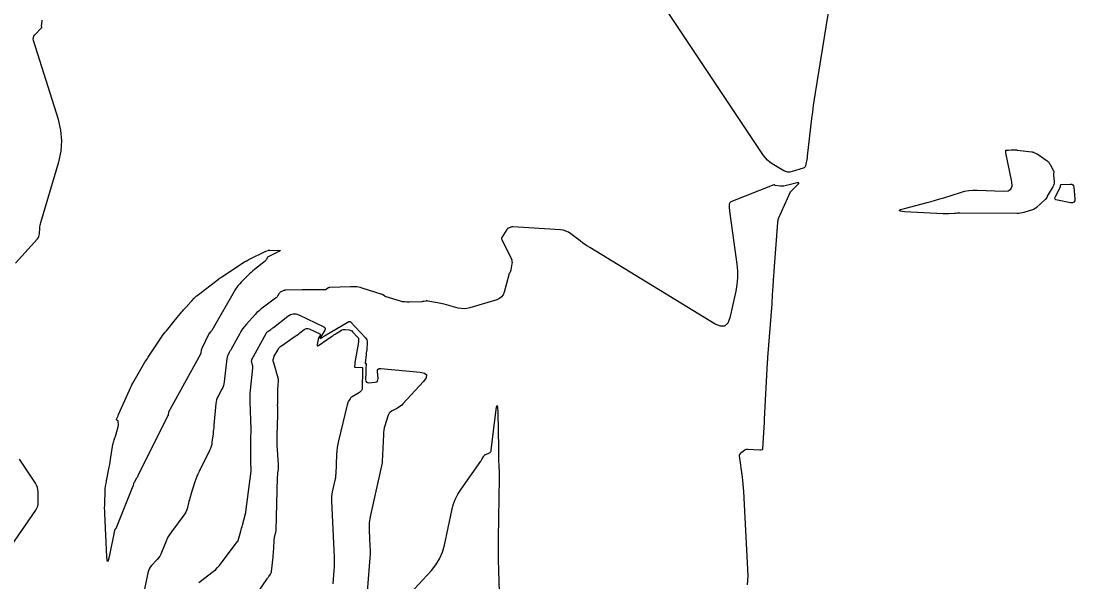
# Model space of a CAD drawing. Extents: x 658976 to 668726, y 639543 to 647196.
# Drawn here: x 661108.5 to 661210.4, y 642373.8 to 642428 of the extents above; entities that cross this region are included whole.
import ezdxf

# ---------------------------------------------------------------- set-up
doc = ezdxf.new("R2010")
doc.units = 0
doc.layers.add('Ex_Major Contours', color=7, linetype='Continuous')
doc.layers.add('Ex_Minor Contours', color=7, linetype='Continuous')

msp = doc.modelspace()

# ---------------------------------------------------------------- linework, layer by layer
at = {"layer": 'Ex_Major Contours'}
msp.add_lwpolyline([(661125.68, 642373.7), (661127.04, 642374.75), (661127.27, 642374.94), (661127.48, 642375.14), (661127.68, 642375.36), (661127.86, 642375.59), (661129.39, 642377.62), (661129.42, 642377.66), (661129.46, 642377.71), (661129.46, 642377.72), (661129.47, 642377.73), (661129.48, 642377.74), (661129.48, 642377.76), (661129.72, 642378.65), (661129.76, 642378.8), (661129.81, 642378.95), (661129.85, 642379.11), (661129.89, 642379.26), (661130.21, 642380.48), (661130.21, 642380.49), (661130.21, 642380.49), (661130.21, 642380.51), (661130.21, 642380.52), (661130.73, 642384.47), (661130.74, 642384.53), (661130.74, 642384.58), (661130.74, 642384.63), (661130.74, 642384.68), (661130.72, 642384.88), (661130.72, 642384.93), (661130.71, 642384.98), (661130.71, 642385.03), (661130.71, 642385.09), (661130.71, 642387.49), (661130.71, 642387.58), (661130.71, 642387.66), (661130.71, 642387.75), (661130.71, 642387.84), (661130.72, 642388.18), (661130.73, 642388.26), (661130.73, 642388.35), (661130.73, 642388.44), (661130.72, 642388.52), (661130.63, 642391.17), (661130.63, 642391.27), (661130.63, 642391.36), (661130.62, 642391.46), (661130.63, 642391.55), (661130.63, 642391.93), (661130.63, 642392.02), (661130.64, 642392.12), (661130.65, 642392.21), (661130.66, 642392.3), (661130.89, 642394.41), (661130.89, 642394.48), (661130.89, 642394.56), (661130.88, 642394.63), (661130.86, 642394.7), (661130.78, 642394.99), (661130.76, 642395.06), (661130.76, 642395.13), (661130.78, 642395.2), (661130.81, 642395.27), (661132.17, 642397.77), (661132.22, 642397.84), (661132.26, 642397.9), (661132.32, 642397.95), (661132.38, 642398), (661132.64, 642398.17), (661132.71, 642398.22), (661132.77, 642398.27), (661132.83, 642398.31), (661132.9, 642398.36), (661134.27, 642399.45), (661134.52, 642399.61), (661134.79, 642399.68), (661135.06, 642399.67), (661135.34, 642399.57), (661137.76, 642398.42), (661137.86, 642398.35), (661137.9, 642398.28), (661137.9, 642398.19), (661137.86, 642398.08), (661137.46, 642397.45), (661137.45, 642397.43), (661137.44, 642397.42), (661137.43, 642397.4), (661137.43, 642397.38), (661137.41, 642397.3), (661137.41, 642397.28), (661137.42, 642397.27), (661137.42, 642397.27), (661137.44, 642397.28), (661137.65, 642397.43), (661137.7, 642397.46), (661137.74, 642397.48), (661137.78, 642397.51), (661137.82, 642397.54), (661140.17, 642398.93), (661140.18, 642398.94), (661140.2, 642398.94), (661140.21, 642398.94), (661140.23, 642398.94), (661140.3, 642398.94), (661140.31, 642398.93), (661140.33, 642398.93), (661140.34, 642398.92), (661140.35, 642398.91), (661141.79, 642397.36), (661141.87, 642397.26), (661141.92, 642397.15), (661141.95, 642397.03), (661141.95, 642396.91), (661141.91, 642396.19), (661141.91, 642396.16), (661141.91, 642396.12), (661141.9, 642396.08), (661141.9, 642396.05), (661141.87, 642395.9), (661141.86, 642395.86), (661141.86, 642395.82), (661141.85, 642395.79), (661141.85, 642395.75), (661141.77, 642394.9), (661141.77, 642394.89), (661141.77, 642394.88), (661141.78, 642394.88), (661141.79, 642394.88), (661141.84, 642394.87), (661141.85, 642394.87), (661141.86, 642394.87), (661141.86, 642394.86), (661141.86, 642394.85), (661141.82, 642394.38), (661141.81, 642394.3), (661141.81, 642394.22), (661141.81, 642394.14), (661141.81, 642394.05), (661141.8, 642393.3), (661141.82, 642393.17), (661141.88, 642393.08), (661141.97, 642393.03), (661142.1, 642393.02), (661142.71, 642393.08), (661142.84, 642393.11), (661142.94, 642393.18), (661142.99, 642393.28), (661143, 642393.41), (661142.95, 642394.1), (661142.96, 642394.24), (661143.01, 642394.34), (661143.11, 642394.39), (661143.26, 642394.4), (661147.07, 642394.05), (661147.5, 642393.95), (661147.7, 642393.77), (661147.67, 642393.5), (661147.41, 642393.14), (661145.4, 642390.96), (661145.29, 642390.84), (661145.16, 642390.74), (661145.03, 642390.65), (661144.89, 642390.57), (661144.32, 642390.26), (661144.19, 642390.17), (661144.08, 642390.06), (661144, 642389.94), (661143.94, 642389.79), (661143.66, 642388.85), (661143.61, 642388.64), (661143.57, 642388.43), (661143.54, 642388.21), (661143.52, 642387.99), (661143.41, 642385.4), (661143.41, 642385.39), (661143.4, 642385.38), (661143.4, 642385.37), (661143.4, 642385.35), (661143.4, 642385.3), (661143.4, 642385.29), (661143.4, 642385.28), (661143.39, 642385.27), (661143.39, 642385.26), (661142.28, 642380.22), (661142.21, 642379.85), (661142.16, 642379.47), (661142.14, 642379.1), (661142.15, 642378.72), (661142.22, 642377.2), (661142.23, 642376.82), (661142.23, 642376.44), (661142.22, 642376.06), (661142.19, 642375.69), (661141.87, 642371.59)], dxfattribs=at)
at = {"layer": 'Ex_Minor Contours'}
for points in [[(661187.02, 642431.84), (661185.28, 642421.05), (661185.19, 642420.43), (661185.1, 642419.81), (661185.02, 642419.19), (661184.94, 642418.57), (661184.52, 642414.91), (661184.51, 642414.88), (661184.51, 642414.84), (661184.5, 642414.8), (661184.5, 642414.76), (661184.35, 642413.99), (661184.33, 642413.9), (661184.29, 642413.84), (661184.22, 642413.78), (661184.14, 642413.75), (661183.05, 642413.42), (661182.85, 642413.38), (661182.64, 642413.38), (661182.45, 642413.42), (661182.25, 642413.51), (661181.13, 642414.18), (661180.89, 642414.35), (661180.67, 642414.53), (661180.47, 642414.74), (661180.3, 642414.97), (661170.88, 642429.08)], [(661107.94, 642404.58), (661110.07, 642406.94), (661110.15, 642407.04), (661110.2, 642407.16), (661110.24, 642407.28), (661110.26, 642407.41), (661110.28, 642407.95), (661110.29, 642408.09), (661110.31, 642408.22), (661110.34, 642408.36), (661110.37, 642408.49), (661112.12, 642414.37), (661112.35, 642415.39), (661112.42, 642416.41), (661112.33, 642417.43), (661112.09, 642418.45), (661109.68, 642426.09), (661109.65, 642426.24), (661109.66, 642426.39), (661109.72, 642426.52), (661109.81, 642426.65), (661110.47, 642427.34), (661110.48, 642427.35), (661110.49, 642427.37), (661110.49, 642427.38), (661110.48, 642427.39), (661110.45, 642427.45), (661110.45, 642427.47), (661110.45, 642427.48), (661110.44, 642427.5), (661110.45, 642427.51), (661110.51, 642427.97), (661110.53, 642428.05)], [(661178.73, 642373.49), (661178.8, 642374.36), (661178.37, 642382.49), (661178.35, 642382.84), (661178.32, 642383.2), (661178.28, 642383.55), (661178.24, 642383.9), (661177.97, 642385.94), (661177.97, 642385.98), (661177.97, 642386.01), (661177.98, 642386.05), (661178, 642386.08), (661178.08, 642386.21), (661178.1, 642386.24), (661178.12, 642386.26), (661178.15, 642386.29), (661178.18, 642386.31), (661178.49, 642386.52), (661178.56, 642386.56), (661178.62, 642386.58), (661178.69, 642386.6), (661178.77, 642386.6), (661179.93, 642386.53), (661179.96, 642386.53), (661179.99, 642386.53), (661180.02, 642386.53), (661180.04, 642386.54), (661180.15, 642386.55), (661180.18, 642386.55), (661180.19, 642386.56), (661180.21, 642386.58), (661180.21, 642386.61), (661180.35, 642388.73), (661180.35, 642388.79), (661180.36, 642388.85), (661180.36, 642388.92), (661180.37, 642388.98), (661180.38, 642389.23), (661180.38, 642389.29), (661180.39, 642389.35), (661180.39, 642389.41), (661180.4, 642389.48), (661180.69, 642394.97), (661180.69, 642395.09), (661180.7, 642395.21), (661180.71, 642395.32), (661180.72, 642395.44), (661181.11, 642400.65), (661181.12, 642400.78), (661181.13, 642400.91), (661181.14, 642401.04), (661181.15, 642401.17), (661181.17, 642401.68), (661181.18, 642401.81), (661181.19, 642401.93), (661181.2, 642402.06), (661181.21, 642402.19), (661181.27, 642403.06), (661181.28, 642403.25), (661181.29, 642403.44), (661181.31, 642403.63), (661181.32, 642403.82), (661181.66, 642408.51), (661181.67, 642408.6), (661181.69, 642408.7), (661181.72, 642408.79), (661181.75, 642408.88), (661182.89, 642411.46), (661182.9, 642411.47), (661182.9, 642411.47), (661182.91, 642411.48), (661182.91, 642411.49), (661182.94, 642411.51), (661182.96, 642411.53), (661183.61, 642412.18), (661183.69, 642412.27), (661183.7, 642412.33), (661183.65, 642412.35), (661183.53, 642412.33), (661182.25, 642412.03), (661182.17, 642412.01), (661182.08, 642412), (661181.99, 642412), (661181.91, 642412.01), (661181.41, 642412.09), (661181.4, 642412.09), (661181.39, 642412.1), (661181.38, 642412.1), (661181.37, 642412.11), (661181.34, 642412.13), (661181.33, 642412.14), (661181.32, 642412.14), (661181.31, 642412.14), (661181.3, 642412.14), (661177.13, 642410.49), (661177.06, 642410.45), (661177.02, 642410.4), (661176.99, 642410.34), (661176.98, 642410.26), (661176.98, 642409.93), (661176.98, 642409.85), (661176.99, 642409.76), (661177, 642409.68), (661177.01, 642409.6), (661177.72, 642404.47), (661177.78, 642403.82), (661177.78, 642403.17), (661177.72, 642402.52), (661177.61, 642401.87), (661177.02, 642399.29), (661176.83, 642398.77), (661176.52, 642398.49), (661176.12, 642398.47), (661175.6, 642398.69), (661163.5, 642406.08), (661163.26, 642406.23), (661163.02, 642406.39), (661162.79, 642406.55), (661162.56, 642406.72), (661161.66, 642407.41), (661161.42, 642407.56), (661161.17, 642407.67), (661160.91, 642407.75), (661160.64, 642407.79), (661156.05, 642408.08), (661156, 642408.08), (661155.94, 642408.07), (661155.89, 642408.06), (661155.84, 642408.05), (661155.63, 642407.97), (661155.59, 642407.95), (661155.54, 642407.92), (661155.51, 642407.89), (661155.47, 642407.84), (661154.97, 642407.06), (661154.95, 642407.03), (661154.94, 642407), (661154.94, 642406.96), (661154.96, 642406.92), (661155.9, 642404.95), (661155.94, 642404.85), (661155.96, 642404.74), (661155.97, 642404.63), (661155.96, 642404.52), (661155.85, 642403.92), (661155.85, 642403.89), (661155.84, 642403.86), (661155.83, 642403.83), (661155.82, 642403.81), (661155.77, 642403.69), (661155.76, 642403.67), (661155.75, 642403.65), (661155.74, 642403.63), (661155.72, 642403.61), (661155.67, 642403.54), (661155.66, 642403.52), (661155.65, 642403.5), (661155.64, 642403.48), (661155.64, 642403.46), (661155.21, 642401.78), (661155.11, 642401.52), (661154.96, 642401.31), (661154.75, 642401.15), (661154.5, 642401.04), (661151.88, 642400.25), (661151.6, 642400.18), (661151.32, 642400.16), (661151.04, 642400.18), (661150.76, 642400.23), (661149.4, 642400.6), (661149.24, 642400.64), (661149.07, 642400.68), (661148.9, 642400.72), (661148.74, 642400.75), (661147.82, 642400.91), (661147.77, 642400.92), (661147.72, 642400.92), (661147.67, 642400.92), (661147.62, 642400.91), (661147.43, 642400.87), (661147.38, 642400.87), (661147.33, 642400.86), (661147.28, 642400.85), (661147.23, 642400.85), (661146.02, 642400.8), (661145.8, 642400.8), (661145.58, 642400.82), (661145.37, 642400.85), (661145.16, 642400.91), (661143.78, 642401.32), (661143.74, 642401.34), (661143.69, 642401.36), (661143.66, 642401.38), (661143.62, 642401.4), (661143.47, 642401.5), (661143.43, 642401.53), (661143.39, 642401.55), (661143.35, 642401.57), (661143.31, 642401.58), (661141.58, 642402.13), (661141.27, 642402.21), (661140.97, 642402.27), (661140.65, 642402.29), (661140.34, 642402.29), (661138.33, 642402.21), (661138.28, 642402.21), (661138.23, 642402.19), (661138.19, 642402.18), (661138.15, 642402.15), (661138, 642402.04), (661137.96, 642402.02), (661137.92, 642402), (661137.87, 642401.99), (661137.82, 642401.99), (661136.56, 642401.99), (661136.33, 642401.99), (661136.1, 642401.99), (661135.87, 642401.98), (661135.65, 642401.98), (661134.07, 642401.96), (661134, 642401.95), (661133.94, 642401.94), (661133.88, 642401.92), (661133.83, 642401.9), (661133.6, 642401.79), (661133.55, 642401.76), (661133.5, 642401.72), (661133.46, 642401.67), (661133.42, 642401.62), (661133.28, 642401.38), (661133.24, 642401.32), (661133.2, 642401.27), (661133.15, 642401.22), (661133.1, 642401.18), (661131.91, 642400.31), (661131.69, 642400.15), (661131.49, 642399.98), (661131.29, 642399.79), (661131.11, 642399.6), (661130.27, 642398.68), (661130.08, 642398.46), (661129.9, 642398.22), (661129.74, 642397.98), (661129.59, 642397.72), (661128.76, 642396.2), (661128.72, 642396.13), (661128.68, 642396.07), (661128.65, 642396), (661128.61, 642395.93), (661128.48, 642395.65), (661128.45, 642395.57), (661128.42, 642395.5), (661128.4, 642395.43), (661128.39, 642395.35), (661128.13, 642393.1), (661128.1, 642392.91), (661128.05, 642392.73), (661127.99, 642392.55), (661127.9, 642392.38), (661127.53, 642391.71), (661127.45, 642391.54), (661127.39, 642391.36), (661127.34, 642391.18), (661127.31, 642390.99), (661127.13, 642388.9), (661127.11, 642388.7), (661127.09, 642388.49), (661127.06, 642388.29), (661127.04, 642388.08), (661126.94, 642387.26), (661126.91, 642387.05), (661126.86, 642386.85), (661126.79, 642386.66), (661126.7, 642386.47), (661125.69, 642384.43), (661125.57, 642384.19), (661125.46, 642383.94), (661125.37, 642383.68), (661125.28, 642383.42), (661124.91, 642382.21), (661124.86, 642382.04), (661124.81, 642381.87), (661124.76, 642381.69), (661124.71, 642381.52), (661124.53, 642380.83), (661124.47, 642380.67), (661124.4, 642380.51), (661124.32, 642380.35), (661124.22, 642380.21), (661123.02, 642378.61), (661122.87, 642378.39), (661122.73, 642378.17), (661122.61, 642377.94), (661122.5, 642377.7), (661122.06, 642376.61), (661121.98, 642376.43), (661121.88, 642376.25), (661121.77, 642376.09), (661121.64, 642375.93), (661121.1, 642375.33), (661120.97, 642375.17), (661120.87, 642375.01), (661120.79, 642374.82), (661120.74, 642374.63), (661120.36, 642372.75)], [(661131.38, 642372.72), (661132.28, 642374.05), (661132.32, 642374.11), (661132.36, 642374.17), (661132.4, 642374.22), (661132.44, 642374.28), (661132.61, 642374.51), (661132.64, 642374.57), (661132.67, 642374.63), (661132.69, 642374.69), (661132.7, 642374.76), (661132.85, 642376.16), (661132.87, 642376.35), (661132.89, 642376.53), (661132.9, 642376.72), (661132.91, 642376.91), (661132.97, 642377.89), (661132.98, 642377.97), (661132.99, 642378.04), (661133, 642378.12), (661133.02, 642378.19), (661133.1, 642378.48), (661133.11, 642378.55), (661133.13, 642378.63), (661133.14, 642378.7), (661133.14, 642378.77), (661133.29, 642383.85), (661133.29, 642383.96), (661133.3, 642384.07), (661133.31, 642384.17), (661133.32, 642384.28), (661133.38, 642384.7), (661133.39, 642384.8), (661133.39, 642384.91), (661133.39, 642385.02), (661133.39, 642385.12), (661133.25, 642386.98), (661133.25, 642387.06), (661133.24, 642387.14), (661133.24, 642387.21), (661133.24, 642387.29), (661133.24, 642387.6), (661133.24, 642387.68), (661133.24, 642387.75), (661133.24, 642387.83), (661133.24, 642387.91), (661133.31, 642389.92), (661133.31, 642390.01), (661133.31, 642390.1), (661133.31, 642390.18), (661133.31, 642390.27), (661133.3, 642390.62), (661133.3, 642390.7), (661133.29, 642390.79), (661133.29, 642390.88), (661133.3, 642390.96), (661133.32, 642392.47), (661133.32, 642392.55), (661133.33, 642392.63), (661133.33, 642392.72), (661133.34, 642392.8), (661133.38, 642393.13), (661133.38, 642393.21), (661133.38, 642393.29), (661133.37, 642393.37), (661133.35, 642393.45), (661132.91, 642394.94), (661132.87, 642395.1), (661132.87, 642395.26), (661132.91, 642395.42), (661132.97, 642395.57), (661133.3, 642396.17), (661133.39, 642396.31), (661133.49, 642396.44), (661133.61, 642396.56), (661133.75, 642396.66), (661135, 642397.51), (661135.11, 642397.59), (661135.23, 642397.67), (661135.33, 642397.75), (661135.44, 642397.84), (661135.87, 642398.17), (661135.98, 642398.24), (661136.09, 642398.27), (661136.21, 642398.27), (661136.33, 642398.23), (661137.36, 642397.73), (661137.4, 642397.7), (661137.42, 642397.67), (661137.42, 642397.63), (661137.4, 642397.59), (661137.28, 642397.4), (661137.25, 642397.35), (661137.23, 642397.3), (661137.21, 642397.25), (661137.2, 642397.19), (661137.11, 642396.71), (661137.11, 642396.63), (661137.13, 642396.59), (661137.17, 642396.58), (661137.24, 642396.62), (661138.51, 642397.49), (661138.62, 642397.56), (661138.73, 642397.64), (661138.84, 642397.7), (661138.95, 642397.77), (661139.46, 642398.08), (661139.54, 642398.12), (661139.63, 642398.15), (661139.72, 642398.16), (661139.82, 642398.16), (661140.2, 642398.12), (661140.3, 642398.1), (661140.38, 642398.07), (661140.46, 642398.02), (661140.53, 642397.95), (661141.04, 642397.4), (661141.08, 642397.35), (661141.1, 642397.31), (661141.12, 642397.25), (661141.12, 642397.2), (661141.1, 642396.96), (661141.1, 642396.91), (661141.09, 642396.85), (661141.09, 642396.79), (661141.08, 642396.73), (661140.77, 642394.97), (661140.76, 642394.93), (661140.76, 642394.89), (661140.75, 642394.84), (661140.75, 642394.8), (661140.73, 642394.62), (661140.73, 642394.58), (661140.74, 642394.55), (661140.77, 642394.53), (661140.81, 642394.52), (661141.44, 642394.48), (661141.47, 642394.48), (661141.49, 642394.46), (661141.5, 642394.44), (661141.51, 642394.41), (661141.49, 642394.27), (661141.49, 642394.24), (661141.49, 642394.2), (661141.49, 642394.17), (661141.49, 642394.13), (661141.48, 642392.54), (661141.46, 642392.39), (661141.41, 642392.26), (661141.32, 642392.15), (661141.2, 642392.06), (661140.49, 642391.66), (661140.43, 642391.62), (661140.38, 642391.58), (661140.34, 642391.53), (661140.3, 642391.47), (661140.15, 642391.24), (661140.12, 642391.18), (661140.09, 642391.12), (661140.07, 642391.05), (661140.05, 642390.99), (661139.18, 642387.4), (661139.11, 642387.08), (661139.06, 642386.75), (661139.02, 642386.42), (661138.99, 642386.09), (661138.91, 642384.18), (661138.91, 642384.14), (661138.9, 642384.1), (661138.9, 642384.06), (661138.9, 642384.03), (661138.88, 642383.87), (661138.88, 642383.83), (661138.88, 642383.79), (661138.87, 642383.76), (661138.86, 642383.72), (661138.58, 642382.46), (661138.54, 642382.24), (661138.51, 642382.01), (661138.5, 642381.79), (661138.51, 642381.56), (661138.76, 642376.14), (661138.77, 642375.82), (661138.77, 642375.5), (661138.76, 642375.18), (661138.74, 642374.86), (661138.64, 642373.58)], [(661146.08, 642372.61), (661148.16, 642374.87), (661148.6, 642375.41), (661148.96, 642376), (661149.23, 642376.63), (661149.42, 642377.3), (661150.13, 642380.65), (661150.27, 642381.2), (661150.47, 642381.73), (661150.72, 642382.24), (661151.03, 642382.72), (661152.94, 642385.42), (661152.98, 642385.48), (661153.01, 642385.54), (661153.05, 642385.6), (661153.09, 642385.66), (661153.22, 642385.91), (661153.26, 642385.97), (661153.3, 642386.02), (661153.36, 642386.06), (661153.42, 642386.09), (661153.77, 642386.24), (661153.84, 642386.28), (661153.89, 642386.33), (661153.93, 642386.4), (661153.95, 642386.48), (661154.39, 642390.16), (661154.46, 642390.64), (661154.52, 642390.8), (661154.56, 642390.64), (661154.58, 642390.15), (661154.65, 642386.68), (661154.65, 642386.44), (661154.66, 642386.2), (661154.66, 642385.96), (661154.67, 642385.72), (661154.7, 642384.76), (661154.71, 642384.52), (661154.71, 642384.28), (661154.71, 642384.04), (661154.71, 642383.8), (661154.63, 642377.99), (661154.63, 642376.94), (661154.63, 642375.89), (661154.65, 642374.85), (661154.68, 642373.8), (661155, 642364.01)], [(661103.82, 642371.9), (661109.89, 642380.69), (661110, 642380.89), (661110.09, 642381.09), (661110.13, 642381.31), (661110.14, 642381.53), (661110.13, 642382.46), (661110.11, 642382.68), (661110.06, 642382.9), (661109.98, 642383.1), (661109.86, 642383.3), (661108.31, 642385.61)]]:
    msp.add_lwpolyline(points, dxfattribs=at)
for points in [[(661206.28, 642415.33), (661206.34, 642415.31), (661206.39, 642415.3), (661206.44, 642415.27), (661206.65, 642415.18), (661206.7, 642415.15), (661206.75, 642415.13), (661206.8, 642415.1), (661206.84, 642415.07), (661207.74, 642414.46), (661207.77, 642414.44), (661207.8, 642414.41), (661207.82, 642414.39), (661207.84, 642414.36), (661207.92, 642414.24), (661207.94, 642414.21), (661207.96, 642414.18), (661207.98, 642414.15), (661208, 642414.12), (661208.35, 642413.51), (661208.36, 642413.48), (661208.37, 642413.45), (661208.38, 642413.41), (661208.37, 642413.38), (661208.35, 642413.24), (661208.35, 642413.2), (661208.34, 642413.17), (661208.34, 642413.13), (661208.35, 642413.1), (661208.39, 642412.42), (661208.39, 642412.3), (661208.38, 642412.19), (661208.34, 642412.07), (661208.29, 642411.96), (661207.74, 642411.05), (661207.72, 642411.02), (661207.71, 642410.99), (661207.69, 642410.96), (661207.68, 642410.93), (661207.62, 642410.82), (661207.6, 642410.79), (661207.59, 642410.77), (661207.57, 642410.74), (661207.54, 642410.72), (661206.7, 642409.95), (661206.68, 642409.93), (661206.65, 642409.91), (661206.63, 642409.89), (661206.6, 642409.88), (661206.5, 642409.81), (661206.47, 642409.79), (661206.44, 642409.78), (661206.41, 642409.77), (661206.39, 642409.76), (661205.47, 642409.47), (661205.31, 642409.43), (661205.15, 642409.4), (661204.98, 642409.38), (661204.81, 642409.38), (661199.29, 642409.39), (661199.16, 642409.39), (661199.02, 642409.39), (661198.89, 642409.38), (661198.76, 642409.37), (661198.22, 642409.34), (661198.08, 642409.33), (661197.95, 642409.33), (661197.82, 642409.33), (661197.68, 642409.33), (661193.94, 642409.55), (661193.55, 642409.6), (661193.41, 642409.66), (661193.53, 642409.75), (661193.91, 642409.87), (661196.12, 642410.44), (661196.52, 642410.54), (661196.93, 642410.66), (661197.33, 642410.78), (661197.73, 642410.9), (661199.33, 642411.41), (661199.73, 642411.52), (661200.14, 642411.6), (661200.55, 642411.63), (661200.97, 642411.63), (661203.53, 642411.52), (661203.95, 642411.56), (661204.22, 642411.73), (661204.34, 642412.02), (661204.31, 642412.43), (661203.74, 642415.24), (661203.73, 642415.27), (661203.73, 642415.3), (661203.73, 642415.32), (661203.73, 642415.35), (661203.72, 642415.45), (661203.73, 642415.48), (661203.73, 642415.49), (661203.75, 642415.5), (661203.77, 642415.51), (661203.88, 642415.51), (661203.91, 642415.51), (661203.94, 642415.51), (661203.97, 642415.51), (661203.99, 642415.51), (661204.23, 642415.52), (661204.28, 642415.52), (661204.33, 642415.52), (661204.38, 642415.52), (661204.42, 642415.52), (661204.64, 642415.52), (661204.69, 642415.52), (661204.74, 642415.52), (661204.79, 642415.52), (661204.84, 642415.51), (661206.23, 642415.34)], [(661210.11, 642412.2), (661210.21, 642412.15), (661210.28, 642412.05), (661210.31, 642411.92), (661210.41, 642410.8), (661210.4, 642410.6), (661210.32, 642410.46), (661210.19, 642410.4), (661209.98, 642410.41), (661208.71, 642410.65), (661208.57, 642410.7), (661208.5, 642410.77), (661208.48, 642410.88), (661208.53, 642411.01), (661208.98, 642411.9), (661208.98, 642411.91), (661208.99, 642411.91), (661208.99, 642411.92), (661209, 642411.93), (661209.02, 642411.97), (661209.02, 642411.97), (661209.02, 642411.98), (661209.02, 642411.99), (661209.02, 642411.99), (661209.02, 642412.02), (661209.02, 642412.03), (661209.02, 642412.03), (661209.02, 642412.04), (661209.02, 642412.05), (661209.04, 642412.14), (661209.04, 642412.15), (661209.05, 642412.17), (661209.06, 642412.17), (661209.08, 642412.18), (661209.98, 642412.21)], [(661122.53, 642398.04), (661123.28, 642398.95), (661124.04, 642399.86), (661124.12, 642399.96), (661124.2, 642400.06), (661124.28, 642400.15), (661124.37, 642400.24), (661124.75, 642400.67), (661124.81, 642400.74), (661124.87, 642400.8), (661124.93, 642400.87), (661124.98, 642400.93), (661125.22, 642401.2), (661125.28, 642401.26), (661125.34, 642401.32), (661125.41, 642401.38), (661125.47, 642401.43), (661127.56, 642403.03), (661127.64, 642403.09), (661127.72, 642403.15), (661127.8, 642403.2), (661127.88, 642403.26), (661130.19, 642404.75), (661130.22, 642404.76), (661130.25, 642404.78), (661130.27, 642404.79), (661130.3, 642404.81), (661130.41, 642404.86), (661130.47, 642404.89), (661130.52, 642404.92), (661132.1, 642405.7), (661132.1, 642405.71), (661132.11, 642405.71), (661132.15, 642405.73), (661132.15, 642405.73), (661132.37, 642405.81), (661132.4, 642405.82), (661132.44, 642405.83), (661132.48, 642405.84), (661132.52, 642405.84), (661133.53, 642405.81), (661133.57, 642405.81), (661133.58, 642405.8), (661133.57, 642405.79), (661133.54, 642405.77), (661132.43, 642405.22), (661132.39, 642405.2), (661132.35, 642405.17), (661132.32, 642405.13), (661132.29, 642405.09), (661132.2, 642404.93), (661132.17, 642404.89), (661132.14, 642404.85), (661132.11, 642404.82), (661132.07, 642404.78), (661131.06, 642403.97), (661130.89, 642403.83), (661130.72, 642403.68), (661130.56, 642403.53), (661130.4, 642403.38), (661129.77, 642402.75), (661129.62, 642402.59), (661129.48, 642402.41), (661129.35, 642402.24), (661129.23, 642402.05), (661126.91, 642398.07), (661126.88, 642398.04), (661126.86, 642398.01), (661126.84, 642397.97), (661126.81, 642397.94), (661126.66, 642397.77), (661126.65, 642397.77), (661126.65, 642397.76), (661126.64, 642397.75), (661126.64, 642397.74), (661125.95, 642396.31), (661125.93, 642396.27), (661125.92, 642396.22), (661125.9, 642396.18), (661125.9, 642396.13), (661125.87, 642395.94), (661125.87, 642395.89), (661125.85, 642395.84), (661125.84, 642395.8), (661125.82, 642395.76), (661122.74, 642390.17), (661122.73, 642390.15), (661122.72, 642390.13), (661122.72, 642390.11), (661122.72, 642390.09), (661122.71, 642389.98), (661122.7, 642389.97), (661122.7, 642389.96), (661122.7, 642389.95), (661122.7, 642389.94), (661122.7, 642389.89), (661122.69, 642389.88), (661122.69, 642389.87), (661122.69, 642389.85), (661122.68, 642389.84), (661119.81, 642384.07), (661119.77, 642384), (661119.73, 642383.93), (661119.69, 642383.85), (661119.64, 642383.78), (661119.4, 642383.37), (661119.39, 642383.35), (661119.39, 642383.34), (661119.38, 642383.33), (661119.38, 642383.32), (661119.36, 642383.28), (661119.35, 642383.26), (661119.35, 642383.25), (661119.35, 642383.24), (661119.34, 642383.23), (661119.32, 642383.11), (661119.32, 642383.08), (661119.31, 642383.06), (661119.31, 642383.03), (661119.3, 642383.01), (661117.67, 642378.99), (661117.66, 642378.96), (661117.65, 642378.94), (661117.63, 642378.92), (661117.61, 642378.9), (661117.54, 642378.82), (661117.53, 642378.8), (661117.52, 642378.78), (661117.51, 642378.76), (661117.5, 642378.73), (661116.98, 642376.17), (661116.9, 642375.84), (661116.83, 642375.74), (661116.79, 642375.85), (661116.76, 642376.19), (661116.57, 642380.38), (661116.56, 642380.64), (661116.55, 642380.9), (661116.56, 642381.17), (661116.56, 642381.43), (661116.61, 642382.49), (661116.62, 642382.75), (661116.65, 642383.01), (661116.69, 642383.28), (661116.73, 642383.54), (661117, 642384.86), (661117.05, 642385.1), (661117.09, 642385.34), (661117.13, 642385.58), (661117.17, 642385.82), (661117.36, 642387.04), (661117.38, 642387.15), (661117.41, 642387.26), (661117.44, 642387.37), (661117.47, 642387.48), (661117.64, 642387.95), (661117.67, 642388.04), (661117.69, 642388.13), (661117.72, 642388.21), (661117.75, 642388.3), (661117.86, 642388.74), (661117.87, 642388.79), (661117.88, 642388.85), (661117.89, 642388.9), (661117.89, 642388.96), (661117.88, 642389.23), (661117.87, 642389.26), (661117.86, 642389.28), (661117.85, 642389.31), (661117.83, 642389.33), (661117.74, 642389.4), (661117.72, 642389.42), (661117.71, 642389.44), (661117.71, 642389.46), (661117.72, 642389.49), (661117.82, 642389.75), (661117.85, 642389.8), (661117.87, 642389.85), (661117.89, 642389.9), (661117.91, 642389.95), (661118.95, 642392.31), (661119.03, 642392.47), (661119.11, 642392.64), (661119.19, 642392.8), (661119.28, 642392.96), (661120.45, 642394.99), (661120.53, 642395.12), (661120.61, 642395.24), (661120.69, 642395.37), (661120.77, 642395.5), (661122.06, 642397.41), (661122.17, 642397.58), (661122.28, 642397.73), (661122.4, 642397.89)]]:
    msp.add_lwpolyline(points, close=True, dxfattribs=at)

doc.saveas('drawing.dxf')
